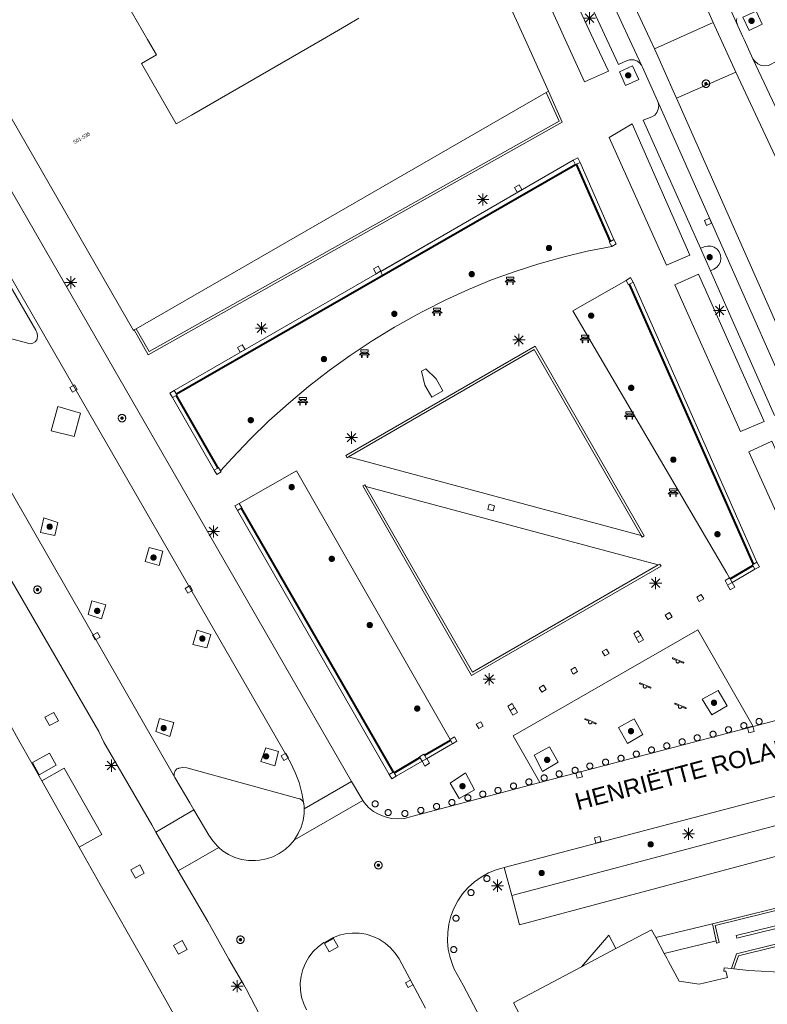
# Model space of a CAD drawing. Header units: metres. Extents: x 135779 to 137489, y 452643 to 455118.
# Tile 371 of 489: x 136520 to 136581, y 454920 to 455002. Entities that reach past the tile are written whole.
import ezdxf
from ezdxf.enums import TextEntityAlignment as Align

# ---------------------------------------------------------------- set-up
doc = ezdxf.new("R2010")
doc.units = ezdxf.units.M
doc.linetypes.add('DGN_Style_4', pattern=[89.853097, 44.898487, -22.449243, 0.056123, -22.449243])
for name, color, linetype, lineweight in [('KTop_BTD_Groenvoorziening_heesters', 62, 'Continuous', 13), ('KTop_NAR_Huisnummer tijdelijk (t)', 7, 'Continuous', 13), ('KTop_ORL_Weg_Straatnaam (t)', 7, 'Continuous', 13), ('KTop_OTD_Gesloten verharding_kunststof', 15, 'Continuous', 13), ('KTop_PAL_Afsluitpaal', 222, 'Continuous', 13), ('KTop_PAL_Lichtmast', 40, 'Continuous', 13), ('KTop_PND_Grondvlaksituatie van BAG-pand [tachy]', 1, 'Continuous', 13), ('KTop_PUT_Inspectie- of rioolput', 15, 'Continuous', 13), ('KTop_PUT_Kolk', 15, 'Continuous', 13), ('KTop_SHD_Hek (l)', 15, 'DGN_Style_4', 40), ('KTop_SHD_Muur', 15, 'Continuous', 13), ('KTop_STM_Bank', 40, 'Continuous', 13), ('KTop_STM_Speelvoorziening', 40, 'Continuous', 13), ('KTop_VGO_Boom', 92, 'Continuous', 13), ('KTop_WGD_Parkeervlak', 251, 'Continuous', 13), ('KTop_WGD_Rijbaan_Lokale weg', 251, 'Continuous', 13), ('KTop_WGD_Rijbaan_Lokale weg_verkeersdrempel', 40, 'Continuous', 13), ('KTop_WGD_Voetpad', 251, 'Continuous', 13), ('KTop_WGD_Voetpad op trap', 251, 'Continuous', 13)]:
    doc.layers.add(name, color=color, linetype=linetype, lineweight=lineweight)
doc.styles.add('Style-Arial', font='arial.ttf')
doc.styles.add('Style-ROVUCURSIEF', font='ROVUCURSIEF.shx')

# ---------------------------------------------------------------- blocks, each defined once
blk = doc.blocks.new('PAL_Lichtmast')
at = {"layer": 'KTop_PAL_Lichtmast'}
for p, q in [((-0.354, -0.354), (0.354, 0.354)), ((0.354, -0.354), (-0.354, 0.354)), ((0, -0.5), (0, 0.5)), ((-0.5, 0), (0.5, 0))]:
    blk.add_line(p, q, dxfattribs=at)
blk = doc.blocks.new('PAL_Afsluitpaal')
at = {"layer": 'KTop_PAL_Afsluitpaal', "flags": 128}
blk.add_lwpolyline([(0.25, 0), (0.249, 0.026), (0.245, 0.052), (0.238, 0.077), (0.228, 0.102), (0.217, 0.125), (0.202, 0.147), (0.186, 0.167), (0.167, 0.186), (0.147, 0.202), (0.125, 0.217), (0.102, 0.228), (0.077, 0.238), (0.052, 0.245), (0.026, 0.249), (0, 0.25), (-0.026, 0.249), (-0.052, 0.245), (-0.077, 0.238), (-0.102, 0.228), (-0.125, 0.217), (-0.147, 0.202), (-0.167, 0.186), (-0.186, 0.167), (-0.202, 0.147), (-0.217, 0.125), (-0.228, 0.102), (-0.238, 0.077), (-0.245, 0.052), (-0.249, 0.026), (-0.25, 0), (-0.249, -0.026), (-0.245, -0.052), (-0.238, -0.077), (-0.228, -0.102), (-0.217, -0.125), (-0.202, -0.147), (-0.186, -0.167), (-0.167, -0.186), (-0.147, -0.202), (-0.125, -0.217), (-0.102, -0.228), (-0.077, -0.238), (-0.052, -0.245), (-0.026, -0.249), (0, -0.25), (0.026, -0.249), (0.052, -0.245), (0.077, -0.238), (0.102, -0.228), (0.125, -0.217), (0.147, -0.202), (0.167, -0.186), (0.186, -0.167), (0.202, -0.147), (0.217, -0.125), (0.228, -0.102), (0.238, -0.077), (0.245, -0.052), (0.249, -0.026), (0.25, 0)], dxfattribs=at)
blk = doc.blocks.new('PUT_Inspectie-_of_rioolput')
at = {"layer": 'KTop_PUT_Inspectie- of rioolput', "flags": 128}
for points in [[(0.31, 0), (0.308, 0.032), (0.303, 0.064), (0.294, 0.095), (0.283, 0.126), (0.268, 0.155), (0.25, 0.182), (0.23, 0.207), (0.207, 0.23), (0.182, 0.25), (0.154, 0.268), (0.126, 0.283), (0.095, 0.294), (0.064, 0.303), (0.032, 0.308), (0, 0.309), (-0.032, 0.308), (-0.064, 0.303), (-0.096, 0.294), (-0.126, 0.283), (-0.155, 0.268), (-0.182, 0.25), (-0.207, 0.23), (-0.23, 0.207), (-0.25, 0.182), (-0.268, 0.154), (-0.283, 0.126), (-0.294, 0.095), (-0.303, 0.064), (-0.308, 0.032), (-0.309, 0), (-0.308, -0.032), (-0.303, -0.064), (-0.294, -0.096), (-0.283, -0.126), (-0.268, -0.155), (-0.25, -0.182), (-0.23, -0.207), (-0.207, -0.23), (-0.182, -0.25), (-0.155, -0.268), (-0.126, -0.283), (-0.096, -0.294), (-0.064, -0.303), (-0.032, -0.308), (0, -0.309), (0.032, -0.308), (0.064, -0.303), (0.095, -0.294), (0.126, -0.283), (0.155, -0.268), (0.182, -0.25), (0.207, -0.23), (0.23, -0.207), (0.25, -0.182), (0.268, -0.155), (0.283, -0.126), (0.294, -0.096), (0.303, -0.064), (0.308, -0.032), (0.31, 0)], [(0.095, 0), (0.094, 0.009), (0.092, 0.019), (0.09, 0.029), (0.086, 0.038), (0.082, 0.047), (0.076, 0.055), (0.07, 0.063), (0.063, 0.07), (0.055, 0.076), (0.047, 0.082), (0.038, 0.086), (0.029, 0.09), (0.019, 0.092), (0.009, 0.094), (0, 0.094), (-0.01, 0.094), (-0.02, 0.092), (-0.029, 0.09), (-0.039, 0.086), (-0.048, 0.082), (-0.056, 0.076), (-0.064, 0.07), (-0.071, 0.063), (-0.077, 0.055), (-0.082, 0.047), (-0.087, 0.038), (-0.09, 0.029), (-0.093, 0.019), (-0.094, 0.009), (-0.095, 0), (-0.094, -0.01), (-0.093, -0.02), (-0.09, -0.029), (-0.087, -0.039), (-0.082, -0.048), (-0.077, -0.056), (-0.071, -0.064), (-0.064, -0.071), (-0.056, -0.077), (-0.047, -0.082), (-0.039, -0.087), (-0.029, -0.09), (-0.02, -0.093), (-0.01, -0.094), (0, -0.095), (0.009, -0.094), (0.019, -0.093), (0.029, -0.09), (0.038, -0.087), (0.047, -0.082), (0.055, -0.077), (0.063, -0.071), (0.07, -0.064), (0.076, -0.056), (0.082, -0.047), (0.086, -0.039), (0.09, -0.029), (0.092, -0.02), (0.094, -0.01), (0.095, 0)], [(0.035, 0), (0.034, 0.003), (0.034, 0.007), (0.033, 0.01), (0.031, 0.014), (0.03, 0.017), (0.028, 0.02), (0.026, 0.023), (0.023, 0.026), (0.02, 0.028), (0.017, 0.03), (0.014, 0.031), (0.01, 0.033), (0.007, 0.034), (0.003, 0.034), (0, 0.034), (-0.004, 0.034), (-0.007, 0.034), (-0.011, 0.033), (-0.014, 0.031), (-0.018, 0.03), (-0.021, 0.028), (-0.023, 0.026), (-0.026, 0.023), (-0.028, 0.02), (-0.03, 0.017), (-0.032, 0.014), (-0.033, 0.01), (-0.034, 0.007), (-0.035, 0.003), (-0.035, 0), (-0.035, -0.004), (-0.034, -0.007), (-0.033, -0.011), (-0.032, -0.014), (-0.03, -0.018), (-0.028, -0.021), (-0.026, -0.023), (-0.023, -0.026), (-0.021, -0.028), (-0.017, -0.03), (-0.014, -0.032), (-0.011, -0.033), (-0.007, -0.034), (-0.004, -0.035), (0, -0.035), (0.003, -0.035), (0.007, -0.034), (0.01, -0.033), (0.014, -0.032), (0.017, -0.03), (0.02, -0.028), (0.023, -0.026), (0.026, -0.023), (0.028, -0.021), (0.03, -0.017), (0.031, -0.014), (0.033, -0.011), (0.034, -0.007), (0.034, -0.004), (0.035, 0)], [(0.01, 0.02), (0.007, 0.02), (0.005, 0.021), (0.003, 0.022), (0.001, 0.022), (-0.001, 0.022), (-0.004, 0.022), (-0.006, 0.021), (-0.008, 0.02), (-0.01, 0.019), (-0.012, 0.018), (-0.014, 0.017), (-0.016, 0.015), (-0.017, 0.013), (-0.019, 0.012), (-0.02, 0.009), (-0.021, 0.007), (-0.022, 0.005), (-0.022, 0.003), (-0.022, 0.001), (-0.022, -0.001), (-0.022, -0.004), (-0.022, -0.006), (-0.021, -0.008), (-0.02, -0.01), (-0.019, -0.012), (-0.017, -0.014), (-0.016, -0.016), (-0.014, -0.017), (-0.012, -0.019), (-0.01, -0.02), (-0.008, -0.021), (-0.006, -0.022), (-0.003, -0.022), (-0.001, -0.022), (0.001, -0.022), (0.003, -0.022), (0.005, -0.022), (0.008, -0.021), (0.01, -0.02), (0.012, -0.019), (0.014, -0.017), (0.015, -0.016), (0.017, -0.014), (0.018, -0.012), (0.02, -0.01), (0.02, -0.008), (0.021, -0.006), (0.022, -0.003), (0.022, -0.001), (0.022, 0.001), (0.022, 0.003), (0.021, 0.005), (0.02, 0.008), (0.019, 0.01), (0.018, 0.012), (0.017, 0.014), (0.015, 0.015), (0.013, 0.017), (0.012, 0.018), (0.01, 0.02)]]:
    blk.add_lwpolyline(points, dxfattribs=at)
blk = doc.blocks.new('PUT_Kolk')
at = {"layer": 'KTop_PUT_Kolk', "flags": 128}
blk.add_lwpolyline([(0.225, -0.225), (0.225, 0.225), (-0.225, 0.225), (-0.225, -0.225), (0.225, -0.225)], dxfattribs=at)
blk = doc.blocks.new('STM_Speelvoorziening')
at = {"layer": 'KTop_STM_Speelvoorziening'}
for p, q in [((-0.456, 0.218), (-0.455, 0.222)), ((-0.456, 0.214), (-0.456, 0.218)), ((-0.456, 0.21), (-0.456, 0.214)), ((-0.455, 0.206), (-0.456, 0.21)), ((-0.455, 0.222), (-0.454, 0.226)), ((-0.454, 0.202), (-0.455, 0.206)), ((-0.454, 0.226), (-0.453, 0.23)), ((-0.453, 0.198), (-0.454, 0.202)), ((-0.453, 0.23), (-0.451, 0.234)), ((-0.451, 0.194), (-0.453, 0.198)), ((-0.451, 0.234), (-0.449, 0.237)), ((-0.449, 0.19), (-0.451, 0.194)), ((-0.449, 0.237), (-0.446, 0.24)), ((-0.446, 0.187), (-0.449, 0.19)), ((-0.446, 0.24), (-0.443, 0.243)), ((-0.443, 0.184), (-0.446, 0.187)), ((-0.443, 0.243), (-0.44, 0.246)), ((-0.44, 0.182), (-0.443, 0.184)), ((-0.44, 0.246), (-0.436, 0.248)), ((-0.436, 0.179), (-0.44, 0.182)), ((-0.436, 0.248), (-0.433, 0.25)), ((-0.433, 0.178), (-0.436, 0.179)), ((-0.433, 0.25), (-0.429, 0.251)), ((-0.109, 0.044), (-0.433, 0.178)), ((-0.429, 0.251), (-0.425, 0.253)), ((-0.425, 0.253), (-0.421, 0.253)), ((-0.421, 0.253), (-0.417, 0.253)), ((-0.417, 0.253), (-0.412, 0.253)), ((-0.412, 0.253), (-0.408, 0.253)), ((-0.408, 0.253), (-0.404, 0.251)), ((-0.404, 0.251), (-0.402, 0.251)), ((-0.402, 0.251), (0.031, 0.072)), ((-0.14, -0.007), (-0.135, 0.006)), ((-0.135, 0.006), (-0.129, 0.018)), ((-0.129, 0.018), (-0.122, 0.029)), ((-0.122, 0.029), (-0.114, 0.04)), ((-0.114, 0.04), (-0.109, 0.044)), ((0.031, 0.072), (0.464, -0.106)), ((-0.146, -0.033), (-0.144, -0.02)), ((-0.146, -0.047), (-0.146, -0.033)), ((-0.146, -0.06), (-0.146, -0.047)), ((-0.144, -0.073), (-0.146, -0.06)), ((-0.144, -0.02), (-0.14, -0.007)), ((-0.14, -0.086), (-0.144, -0.073)), ((-0.135, -0.099), (-0.14, -0.086)), ((-0.129, -0.111), (-0.135, -0.099)), ((-0.122, -0.122), (-0.129, -0.111)), ((-0.114, -0.133), (-0.122, -0.122)), ((-0.104, -0.143), (-0.114, -0.133)), ((-0.093, -0.151), (-0.104, -0.143)), ((-0.082, -0.158), (-0.093, -0.151)), ((-0.07, -0.164), (-0.082, -0.158)), ((-0.057, -0.169), (-0.07, -0.164)), ((-0.044, -0.172), (-0.057, -0.169)), ((-0.031, -0.174), (-0.044, -0.172)), ((-0.017, -0.175), (-0.031, -0.174)), ((-0.004, -0.174), (-0.017, -0.175)), ((0.009, -0.172), (-0.004, -0.174)), ((0.022, -0.169), (0.009, -0.172)), ((0.035, -0.164), (0.022, -0.169)), ((0.047, -0.158), (0.035, -0.164)), ((0.058, -0.151), (0.047, -0.158)), ((0.069, -0.143), (0.058, -0.151)), ((0.078, -0.133), (0.069, -0.143)), ((0.086, -0.122), (0.078, -0.133)), ((0.094, -0.111), (0.086, -0.122)), ((0.1, -0.099), (0.094, -0.111)), ((0.105, -0.086), (0.1, -0.099)), ((0.108, -0.073), (0.105, -0.086)), ((0.11, -0.06), (0.108, -0.073)), ((0.112, -0.046), (0.11, -0.06)), ((0.434, -0.179), (0.112, -0.046)), ((0.439, -0.18), (0.434, -0.179)), ((0.443, -0.181), (0.439, -0.18)), ((0.447, -0.181), (0.443, -0.181)), ((0.451, -0.181), (0.447, -0.181)), ((0.455, -0.18), (0.451, -0.181)), ((0.459, -0.179), (0.455, -0.18)), ((0.463, -0.178), (0.459, -0.179)), ((0.467, -0.176), (0.463, -0.178)), ((0.464, -0.106), (0.467, -0.107)), ((0.467, -0.107), (0.47, -0.11)), ((0.47, -0.174), (0.467, -0.176)), ((0.47, -0.11), (0.474, -0.112)), ((0.474, -0.171), (0.47, -0.174)), ((0.474, -0.112), (0.477, -0.115)), ((0.477, -0.168), (0.474, -0.171)), ((0.477, -0.115), (0.479, -0.118)), ((0.479, -0.165), (0.477, -0.168)), ((0.479, -0.118), (0.481, -0.122)), ((0.481, -0.161), (0.479, -0.165)), ((0.481, -0.122), (0.483, -0.125)), ((0.483, -0.158), (0.481, -0.161)), ((0.483, -0.125), (0.485, -0.129)), ((0.485, -0.154), (0.483, -0.158)), ((0.485, -0.129), (0.486, -0.133)), ((0.486, -0.15), (0.485, -0.154)), ((0.486, -0.133), (0.486, -0.138)), ((0.486, -0.138), (0.487, -0.142)), ((0.487, -0.142), (0.486, -0.146)), ((0.486, -0.146), (0.486, -0.15))]:
    blk.add_line(p, q, dxfattribs=at)
blk = doc.blocks.new('STM_Bank')
at = {"layer": 'KTop_STM_Bank'}
for p, q in [((-0.416, -0.089), (-0.298, 0.019)), ((-0.298, 0.314), (0.298, 0.314)), ((-0.298, 0.143), (-0.298, 0.314)), ((-0.2, 0.143), (-0.298, 0.143)), ((-0.298, 0.019), (-0.2, 0.019)), ((-0.2, 0.019), (-0.2, 0.143)), ((0.157, 0.143), (-0.154, 0.143)), ((-0.154, 0.143), (-0.154, 0.019)), ((-0.154, 0.019), (0.157, 0.019)), ((0.157, 0.019), (0.157, 0.143)), ((0.298, 0.143), (0.203, 0.143)), ((0.203, 0.143), (0.203, 0.019)), ((0.203, 0.019), (0.298, 0.019)), ((0.298, 0.314), (0.298, 0.143)), ((0.298, 0.019), (0.416, -0.089)), ((-0.259, -0.089), (-0.416, -0.089)), ((-0.259, -0.315), (-0.259, -0.089)), ((-0.213, -0.315), (-0.259, -0.315)), ((0.216, -0.089), (-0.213, -0.089)), ((-0.213, -0.089), (-0.213, -0.315)), ((0.216, -0.305), (0.216, -0.089)), ((0.259, -0.305), (0.216, -0.305)), ((0.416, -0.089), (0.259, -0.089)), ((0.259, -0.089), (0.259, -0.305))]:
    blk.add_line(p, q, dxfattribs=at)
blk = doc.blocks.new('VGO_Boom')
at = {"layer": 'KTop_VGO_Boom', "flags": 128}
for points in [[(0.215, 0), (0.214, 0.022), (0.21, 0.045), (0.204, 0.066), (0.196, 0.087), (0.186, 0.108), (0.174, 0.126), (0.16, 0.144), (0.144, 0.16), (0.126, 0.174), (0.107, 0.186), (0.087, 0.196), (0.066, 0.204), (0.045, 0.21), (0.022, 0.214), (-0.001, 0.215), (-0.023, 0.214), (-0.045, 0.21), (-0.067, 0.204), (-0.088, 0.196), (-0.108, 0.186), (-0.127, 0.174), (-0.144, 0.16), (-0.16, 0.144), (-0.174, 0.126), (-0.187, 0.107), (-0.197, 0.087), (-0.205, 0.066), (-0.211, 0.045), (-0.214, 0.022), (-0.215, -0.001), (-0.214, -0.023), (-0.211, -0.045), (-0.205, -0.067), (-0.197, -0.088), (-0.187, -0.108), (-0.174, -0.127), (-0.16, -0.144), (-0.144, -0.16), (-0.127, -0.174), (-0.108, -0.187), (-0.088, -0.197), (-0.067, -0.205), (-0.045, -0.211), (-0.023, -0.214), (0, -0.215), (0.022, -0.214), (0.045, -0.211), (0.066, -0.205), (0.087, -0.197), (0.108, -0.187), (0.126, -0.174), (0.144, -0.16), (0.16, -0.144), (0.174, -0.127), (0.186, -0.108), (0.196, -0.088), (0.204, -0.067), (0.21, -0.045), (0.214, -0.023), (0.215, -0.001)], [(0.155, 0), (0.154, 0.016), (0.152, 0.032), (0.147, 0.048), (0.142, 0.063), (0.134, 0.078), (0.125, 0.091), (0.115, 0.104), (0.104, 0.115), (0.091, 0.125), (0.077, 0.134), (0.063, 0.142), (0.048, 0.147), (0.032, 0.152), (0.016, 0.154), (-0.001, 0.155), (-0.017, 0.154), (-0.033, 0.152), (-0.048, 0.147), (-0.064, 0.142), (-0.078, 0.134), (-0.092, 0.125), (-0.104, 0.115), (-0.116, 0.104), (-0.126, 0.091), (-0.135, 0.077), (-0.142, 0.063), (-0.148, 0.048), (-0.152, 0.032), (-0.155, 0.016), (-0.155, -0.001), (-0.155, -0.017), (-0.152, -0.033), (-0.148, -0.048), (-0.142, -0.064), (-0.135, -0.078), (-0.126, -0.092), (-0.116, -0.104), (-0.104, -0.116), (-0.092, -0.126), (-0.078, -0.135), (-0.064, -0.142), (-0.048, -0.148), (-0.033, -0.152), (-0.017, -0.155), (0, -0.155), (0.016, -0.155), (0.032, -0.152), (0.048, -0.148), (0.063, -0.142), (0.078, -0.135), (0.091, -0.126), (0.104, -0.116), (0.115, -0.104), (0.125, -0.092), (0.134, -0.078), (0.142, -0.064), (0.147, -0.048), (0.152, -0.033), (0.154, -0.017), (0.155, -0.001)], [(0.095, 0), (0.094, 0.01), (0.093, 0.02), (0.09, 0.029), (0.087, 0.039), (0.082, 0.048), (0.077, 0.056), (0.071, 0.064), (0.064, 0.071), (0.056, 0.077), (0.047, 0.082), (0.039, 0.087), (0.029, 0.09), (0.02, 0.093), (0.01, 0.094), (-0.001, 0.095), (-0.01, 0.094), (-0.02, 0.093), (-0.03, 0.09), (-0.039, 0.087), (-0.048, 0.082), (-0.056, 0.077), (-0.064, 0.071), (-0.071, 0.064), (-0.077, 0.056), (-0.083, 0.047), (-0.087, 0.039), (-0.091, 0.029), (-0.093, 0.02), (-0.095, 0.01), (-0.095, -0.001), (-0.095, -0.01), (-0.093, -0.02), (-0.091, -0.03), (-0.087, -0.039), (-0.083, -0.048), (-0.077, -0.056), (-0.071, -0.064), (-0.064, -0.071), (-0.056, -0.077), (-0.048, -0.083), (-0.039, -0.087), (-0.03, -0.091), (-0.02, -0.093), (-0.01, -0.095), (0, -0.095), (0.01, -0.095), (0.02, -0.093), (0.029, -0.091), (0.039, -0.087), (0.048, -0.083), (0.056, -0.077), (0.064, -0.071), (0.071, -0.064), (0.077, -0.056), (0.082, -0.048), (0.087, -0.039), (0.09, -0.03), (0.093, -0.02), (0.094, -0.01), (0.095, -0.001)], [(0.035, 0), (0.035, 0.004), (0.034, 0.007), (0.033, 0.011), (0.032, 0.014), (0.03, 0.018), (0.028, 0.021), (0.026, 0.023), (0.023, 0.026), (0.021, 0.028), (0.017, 0.03), (0.014, 0.032), (0.011, 0.033), (0.007, 0.034), (0.004, 0.035), (-0.001, 0.035), (-0.004, 0.035), (-0.008, 0.034), (-0.011, 0.033), (-0.015, 0.032), (-0.018, 0.03), (-0.021, 0.028), (-0.024, 0.026), (-0.027, 0.023), (-0.029, 0.021), (-0.031, 0.017), (-0.032, 0.014), (-0.034, 0.011), (-0.035, 0.007), (-0.035, 0.004), (-0.035, -0.001), (-0.035, -0.004), (-0.035, -0.008), (-0.034, -0.011), (-0.032, -0.015), (-0.031, -0.018), (-0.029, -0.021), (-0.027, -0.024), (-0.024, -0.027), (-0.021, -0.029), (-0.018, -0.031), (-0.015, -0.032), (-0.011, -0.034), (-0.008, -0.035), (-0.004, -0.035), (0, -0.035), (0.004, -0.035), (0.007, -0.035), (0.011, -0.034), (0.014, -0.032), (0.018, -0.031), (0.021, -0.029), (0.023, -0.027), (0.026, -0.024), (0.028, -0.021), (0.03, -0.018), (0.032, -0.015), (0.033, -0.011), (0.034, -0.008), (0.035, -0.004), (0.035, 0)]]:
    blk.add_lwpolyline(points, dxfattribs=at)

msp = doc.modelspace()

# ---------------------------------------------------------------- linework, layer by layer
at = {"layer": 'KTop_BTD_Groenvoorziening_heesters', "flags": 128}
msp.add_lwpolyline([(136584.429, 454935.762), (136560.338, 454929.381)], dxfattribs=at)
at = {"layer": 'KTop_OTD_Gesloten verharding_kunststof', "flags": 128}
for points in [[(136576.834, 454944.299), (136578.12, 454945.025), (136577.359, 454946.286), (136576.059, 454945.583), (136576.834, 454944.299)], [(136569.877, 454941.923), (136571.154, 454942.681), (136570.441, 454943.949), (136569.136, 454943.235), (136569.877, 454941.923)], [(136562.186, 454940.952), (136562.875, 454939.608), (136564.167, 454940.391), (136563.44, 454941.658), (136562.186, 454940.952)]]:
    msp.add_lwpolyline(points, dxfattribs=at)
at = {"layer": 'KTop_PND_Grondvlaksituatie van BAG-pand [tachy]', "flags": 128}
for points in [[(136563.364, 454995.731), (136563.38, 454995.74), (136561.44, 455000), (136555.37, 455013.33), (136547.57, 455029.8), (136539.99, 455045.17), (136533.1, 455058.67), (136522.906, 455077.93), (136520.254, 455082.522)], [(136499.946, 455026.633), (136500, 455026.539), (136514.416, 455001.528), (136515.297, 455000), (136529.13, 454976), (136529.185, 454976.032)], [(136547.73, 455001.75), (136546.71, 455001.14), (136544.737, 455000), (136533.92, 454993.75), (136532.66, 454993.02), (136529.81, 454998.02), (136531.04, 454998.72), (136530.301, 455000), (136524.92, 455009.32)], [(136563.364, 454995.731), (136563.191, 454995.631)], [(136529.358, 454976.132), (136563.191, 454995.631)], [(136529.358, 454976.132), (136529.185, 454976.032)], [(136521.571, 454938.859), (136519.773, 454942.046), (136516.285, 454948.257), (136507.1, 454964.6), (136506.375, 454965.883)], [(136522.56, 454944.49), (136521.83, 454944.1), (136522.2, 454943.41), (136522.94, 454943.8), (136522.56, 454944.49)], [(136524.663, 454933.376), (136521.571, 454938.859)], [(136539.951, 454906.301), (136539.22, 454907.6), (136533.05, 454918.556), (136530.04, 454923.9), (136526.508, 454930.105), (136526.397, 454930.302), (136524.663, 454933.376)], [(136529.29, 454930.82), (136530.03, 454931.23), (136529.65, 454931.92), (136528.91, 454931.51), (136529.29, 454930.82)], [(136572.217, 454925.932), (136571.88, 454926.57), (136568.93, 454925.02)], [(136572.916, 454924.611), (136572.217, 454925.932)], [(136532.85, 454924.55), (136533.57, 454924.95), (136533.16, 454925.67), (136532.44, 454925.27), (136532.85, 454924.55)], [(136568.93, 454925.02), (136566.08, 454923.51)], [(136578.46, 454923.36), (136577.87, 454923.42), (136577.82, 454923.16), (136578.01, 454923.14), (136578.13, 454922.64), (136575.8, 454922.07), (136574.14, 454922.32), (136573.262, 454923.96), (136573.123, 454924.22), (136572.916, 454924.611)], [(136566.08, 454923.51), (136560.48, 454920.54), (136566.82, 454908.61), (136569.24, 454904.09)], [(136594.051, 454923.986), (136592.128, 454923.651), (136590.103, 454923.379), (136588.069, 454923.186), (136586.028, 454923.073), (136583.985, 454923.04), (136581.942, 454923.087), (136579.903, 454923.213), (136578.654, 454923.34)], [(136578.46, 454923.36), (136578.654, 454923.34)]]:
    msp.add_lwpolyline(points, dxfattribs=at)
at = {"layer": 'KTop_SHD_Hek (l)', "flags": 128}
for points in [[(136565.601, 454989.654), (136532.674, 454970.744)], [(136568.475, 454983.342), (136565.693, 454989.7)], [(136580.291, 454956.722), (136570.052, 454979.8)], [(136532.65, 454970.628), (136536.089, 454964.646)], [(136538.033, 454961.331), (136550.546, 454939.566)], [(136578.347, 454955.511), (136580.215, 454956.617)], [(136553.139, 454940.965), (136555.282, 454942.21)], [(136550.637, 454939.516), (136552.762, 454940.779)]]:
    msp.add_lwpolyline(points, dxfattribs=at)
at = {"layer": 'KTop_SHD_Muur', "flags": 128}
for points in [[(136529.185, 454976.032), (136530.35, 454973.98), (136564.51, 454993.16), (136563.364, 454995.731)], [(136563.191, 454995.631), (136564.253, 454993.245), (136530.426, 454974.252), (136529.358, 454976.132)], [(136565.985, 454989.847), (136565.798, 454990.219), (136565.414, 454990.026)], [(136565.414, 454990.026), (136532.506, 454971.029)], [(136549.69, 454980.516), (136549.537, 454980.86), (136565.414, 454990.026)], [(136565.601, 454989.654), (136549.69, 454980.516)], [(136565.414, 454990.026), (136565.601, 454989.654)], [(136565.693, 454989.7), (136565.601, 454989.654)], [(136565.985, 454989.847), (136565.693, 454989.7)], [(136568.475, 454983.342), (136565.693, 454989.7)], [(136568.764, 454983.496), (136565.985, 454989.847)], [(136568.584, 454982.921), (136568.385, 454983.294), (136568.475, 454983.342)], [(136568.475, 454983.342), (136568.764, 454983.496)], [(136568.584, 454982.921), (136568.963, 454983.123), (136568.764, 454983.496)], [(136549.69, 454980.516), (136532.674, 454970.744)], [(136570.345, 454979.972), (136570.147, 454980.346), (136569.767, 454980.123)], [(136570.052, 454979.8), (136569.965, 454979.749), (136569.767, 454980.123)], [(136570.345, 454979.972), (136570.052, 454979.8)], [(136580.291, 454956.722), (136570.052, 454979.8)], [(136580.55, 454956.875), (136570.345, 454979.972)], [(136571.022, 454959.081), (136571.097, 454958.951), (136571.27, 454959.051), (136562.264, 454974.708), (136546.656, 454965.671), (136546.756, 454965.498), (136546.886, 454965.573)], [(136571.022, 454959.081), (136562.191, 454974.435), (136546.886, 454965.573)], [(136532.506, 454971.029), (136532.143, 454970.819), (136532.356, 454970.458)], [(136532.356, 454970.458), (136532.65, 454970.628)], [(136532.674, 454970.744), (136532.506, 454971.029)], [(136532.674, 454970.744), (136532.719, 454970.668), (136532.65, 454970.628)], [(136532.65, 454970.628), (136536.089, 454964.646)], [(136532.356, 454970.458), (136535.79, 454964.471)], [(136536.089, 454964.646), (136535.79, 454964.471)], [(136535.79, 454964.471), (136536.004, 454964.106), (136536.375, 454964.323), (136536.327, 454964.406)], [(136536.089, 454964.646), (136536.161, 454964.688), (136536.327, 454964.406)], [(136548.298, 454963.135), (136548.223, 454963.265), (136548.05, 454963.165), (136557.023, 454947.524), (136572.652, 454956.551), (136572.552, 454956.724), (136572.422, 454956.649)], [(136548.298, 454963.135), (136557.096, 454947.797), (136572.422, 454956.649)], [(136537.856, 454961.723), (136537.491, 454961.515), (136537.706, 454961.145)], [(136537.856, 454961.723), (136538.071, 454961.353), (136538.033, 454961.331)], [(136537.706, 454961.145), (136538.033, 454961.331)], [(136537.706, 454961.145), (136550.231, 454939.381)], [(136538.033, 454961.331), (136550.546, 454939.566)], [(136580.291, 454956.722), (136580.55, 454956.875)], [(136580.401, 454956.291), (136580.762, 454956.504), (136580.55, 454956.875)], [(136578.347, 454955.511), (136580.215, 454956.617)], [(136578.515, 454955.202), (136579.501, 454955.772), (136580.401, 454956.291)], [(136580.215, 454956.617), (136580.189, 454956.662), (136580.291, 454956.722)], [(136580.401, 454956.291), (136580.215, 454956.617)], [(136578.311, 454955.578), (136577.946, 454955.373), (136578.149, 454954.997), (136578.515, 454955.202)], [(136578.311, 454955.578), (136578.347, 454955.511)], [(136578.515, 454955.202), (136578.347, 454955.511)], [(136575.809, 454953.648), (136576.171, 454953.856), (136575.961, 454954.216), (136575.599, 454954.003), (136575.809, 454953.648)], [(136573.001, 454952.507), (136573.213, 454952.15), (136573.573, 454952.36), (136573.363, 454952.72), (136573.001, 454952.507)], [(136570.761, 454951.224), (136570.399, 454951.011), (136570.611, 454950.654), (136570.975, 454950.862), (136570.761, 454951.224)], [(136568.014, 454949.15), (136568.376, 454949.358), (136568.164, 454949.72), (136567.802, 454949.507), (136568.014, 454949.15)], [(136565.414, 454947.65), (136565.776, 454947.861), (136565.564, 454948.22), (136565.202, 454948.007), (136565.414, 454947.65)], [(136562.812, 454946.155), (136563.179, 454946.369), (136562.962, 454946.725), (136562.6, 454946.512), (136562.812, 454946.155)], [(136560.222, 454944.653), (136560.579, 454944.87), (136560.372, 454945.223), (136560.01, 454945.01), (136560.222, 454944.653)], [(136557.626, 454943.151), (136557.986, 454943.365), (136557.776, 454943.721), (136557.414, 454943.508), (136557.626, 454943.151)], [(136553.139, 454940.965), (136555.282, 454942.21)], [(136555.455, 454941.902), (136555.823, 454942.112), (136555.614, 454942.475), (136555.25, 454942.267)], [(136555.282, 454942.21), (136555.25, 454942.267)], [(136555.455, 454941.902), (136555.282, 454942.21)], [(136553.307, 454940.67), (136555.299, 454941.813), (136555.455, 454941.902)], [(136550.637, 454939.516), (136552.762, 454940.779)], [(136552.762, 454940.779), (136552.736, 454940.824), (136553.098, 454941.037), (136553.139, 454940.965)], [(136552.762, 454940.779), (136552.947, 454940.456)], [(136552.947, 454940.456), (136553.307, 454940.67)], [(136553.307, 454940.67), (136553.139, 454940.965)], [(136550.802, 454939.227), (136552.947, 454940.456)], [(136550.546, 454939.566), (136550.231, 454939.381)], [(136550.231, 454939.381), (136550.44, 454939.014), (136550.802, 454939.227)], [(136550.546, 454939.566), (136550.593, 454939.594), (136550.637, 454939.516)], [(136550.802, 454939.227), (136550.637, 454939.516)], [(136592.02, 454930.79), (136576.89, 454927.06)], [(136577.201, 454925.645), (136577.24, 454925.47), (136577.44, 454925.51), (136577.13, 454926.92), (136592.06, 454930.59), (136592.02, 454930.79)], [(136593.63, 454931.19), (136593.97, 454929.79), (136578.86, 454926.08), (136578.9, 454925.88), (136594.21, 454929.65), (136594.163, 454929.847)], [(136594.251, 454924.026), (136593.8, 454925.85), (136595.06, 454926.16), (136594.51, 454928.45), (136578.88, 454924.58), (136578.46, 454923.36)], [(136578.654, 454923.34), (136579.04, 454924.42), (136594.37, 454928.21), (136594.82, 454926.3), (136593.56, 454925.99), (136594.051, 454923.986)], [(136576.89, 454927.06), (136577.201, 454925.645)]]:
    msp.add_lwpolyline(points, dxfattribs=at)
at = {"layer": 'KTop_WGD_Parkeervlak', "flags": 128}
for points in [[(136573.05, 455013.91), (136578.1, 455003.08), (136578.992, 455001.129)], [(136571.063, 454997.824), (136570.047, 455000), (136565.23, 455010.41)], [(136580.238, 454998.404), (136584.855, 454988.614), (136585.715, 454986.754)], [(136589.482, 454956.328), (136572.373, 454994.924)], [(136576.736, 454980.902), (136576.998, 454981.037), (136577.238, 454981.186), (136577.427, 454981.397), (136577.549, 454981.651), (136577.596, 454981.93), (136577.563, 454982.211), (136577.453, 454982.471), (136577.275, 454982.691), (136577.043, 454982.852), (136576.775, 454982.942), (136576.493, 454982.953), (136576.218, 454982.886), (136576.161, 454982.86), (136575.901, 454982.792)], [(136524.246, 454967.253), (136524.774, 454969.16), (136522.896, 454969.713), (136522.344, 454967.7), (136524.246, 454967.253)], [(136521.47, 454959.336), (136522.645, 454959.084), (136522.891, 454960.146), (136521.746, 454960.527), (136521.47, 454959.336)], [(136530.102, 454956.933), (136531.247, 454956.62), (136531.559, 454957.79), (136530.419, 454958.079), (136530.102, 454956.933)], [(136526.499, 454952.22), (136526.856, 454953.363), (136525.702, 454953.685), (136525.387, 454952.557), (136526.499, 454952.22)], [(136535.18, 454949.824), (136535.507, 454950.924), (136534.387, 454951.285), (136534.039, 454950.09), (136535.18, 454949.824)], [(136530.979, 454942.909), (136532.124, 454942.51), (136532.464, 454943.671), (136531.28, 454943.975), (136530.979, 454942.909)], [(136539.63, 454940.436), (136540.806, 454940.082), (136541.107, 454941.262), (136540.058, 454941.579), (136539.63, 454940.436)]]:
    msp.add_lwpolyline(points, dxfattribs=at)
at = {"layer": 'KTop_WGD_Rijbaan_Lokale weg', "flags": 128}
for points in [[(136576.964, 455001.379), (136573.068, 455010.131), (136568.334, 455020.241), (136558.65, 455040.404), (136545.324, 455066.639), (136529.848, 455095.214), (136529.528, 455095.789), (136530.874, 455096.598)], [(136524.261, 455093.55), (136527.652, 455087.369), (136536.559, 455071.015), (136540.401, 455063.787), (136545.304, 455054.407), (136551.496, 455042.202), (136553.718, 455037.743), (136558.531, 455027.802), (136566.591, 455011.04), (136571.763, 455000), (136572.106, 454999.226)], [(136547.117, 454938.805), (136511.853, 455000), (136511.813, 455000.07), (136500, 455020.569), (136498.615, 455022.972)], [(136543.182, 454936.947), (136543.026, 454937.831), (136542.793, 454938.697), (136542.483, 454939.539), (136542.1, 454940.35), (136541.88, 454940.744), (136518.903, 454980.577), (136508.681, 454998.316), (136507.71, 455000), (136500, 455013.38), (136497.013, 455018.563)], [(136493.09, 455007.767), (136497.566, 455000), (136500, 454995.777), (136501.012, 454994.021), (136510.387, 454977.752), (136532.537, 454939.129)], [(136491.488, 455003.359), (136491.907, 455002.632), (136493.418, 455000), (136497.862, 454992.258), (136500, 454988.534), (136515.2, 454962.056), (136518.235, 454956.826), (136526.281, 454942.911), (136526.699, 454942.031), (136530.65, 454935.208), (136530.987, 454934.626)], [(136572.106, 454999.226), (136576.964, 455001.379)], [(136578.814, 454997.307), (136573.919, 454995.137)], [(136598.623, 454953.021), (136593.466, 454964.801), (136582.672, 454989.065), (136578.814, 454997.307)], [(136573.919, 454995.137), (136593.84, 454950.208), (136595.152, 454947.248), (136595.154, 454947.244), (136597.653, 454941.608)], [(136592.458, 454949.586), (136592.486, 454949.469), (136592.545, 454948.986), (136592.526, 454948.5), (136592.426, 454948.023), (136592.251, 454947.569), (136592.003, 454947.15), (136591.69, 454946.777), (136591.321, 454946.46), (136590.904, 454946.208), (136590.452, 454946.027), (136588.973, 454945.637), (136580.243, 454943.336)], [(136562.648, 454938.697), (136580.243, 454943.336)], [(136534.126, 454936.444), (136533.784, 454937.022), (136532.537, 454939.129)], [(136543.203, 454936.55), (136547.117, 454938.805)], [(136562.648, 454938.697), (136552.177, 454935.937), (136551.985, 454935.871), (136551.469, 454935.751), (136550.941, 454935.71), (136550.413, 454935.748), (136549.896, 454935.866), (136549.403, 454936.06), (136548.945, 454936.326), (136548.531, 454936.657), (136548.173, 454937.047), (136548.049, 454937.231)], [(136583.21, 454937.882), (136559.727, 454931.708)], [(136530.987, 454934.626), (136534.126, 454936.444)], [(136548.049, 454937.231), (136542.411, 454933.982)], [(136543.182, 454936.947), (136543.203, 454936.729), (136543.203, 454936.55)], [(136536.164, 454933.36), (136532.835, 454931.434)], [(136542.411, 454933.982), (136542.062, 454933.56), (136541.636, 454933.171), (136541.16, 454932.844), (136540.643, 454932.586), (136540.096, 454932.402), (136539.529, 454932.294), (136539.199, 454932.263), (136538.623, 454932.272), (136538.053, 454932.36), (136537.501, 454932.526), (136536.978, 454932.767), (136536.493, 454933.078), (136536.164, 454933.36)], [(136594.937, 454849.331), (136594.819, 454849.552), (136593.629, 454851.781), (136589.99, 454858.6), (136576.467, 454884.031), (136557.734, 454919.337), (136556.322, 454921.988), (136555.595, 454923.316), (136555.469, 454923.607), (136555.249, 454924.264), (136555.105, 454924.942), (136555.041, 454925.633), (136555.056, 454926.325), (136555.152, 454927.012), (136555.325, 454927.683), (136555.575, 454928.33), (136555.897, 454928.943), (136556.288, 454929.515), (136556.743, 454930.039), (136557.254, 454930.507), (136557.816, 454930.912), (136558.421, 454931.251), (136559.061, 454931.517), (136559.727, 454931.708)], [(136532.835, 454931.434), (136535.259, 454927.248), (136537.005, 454924.131), (136538.233, 454922.033), (136538.446, 454921.627), (136541.052, 454916.67), (136542.436, 454914.012), (136543.854, 454911.385), (136558.948, 454883.101), (136575.245, 454852.436)], [(136553.227, 454920.11), (136551.044, 454924.162), (136550.722, 454924.646), (136550.338, 454925.082), (136549.896, 454925.461), (136549.408, 454925.776), (136548.88, 454926.021), (136548.324, 454926.191), (136547.75, 454926.283), (136547.169, 454926.296), (136546.592, 454926.229), (136546.121, 454926.113), (136545.648, 454925.919), (136544.98, 454925.545), (136544.846, 454925.504), (136544.379, 454925.166), (136543.964, 454924.767), (136543.608, 454924.314), (136543.318, 454923.816), (136543.099, 454923.283), (136542.957, 454922.725), (136542.893, 454922.152), (136542.909, 454921.577), (136543.004, 454921.008), (136543.178, 454920.459), (136543.419, 454919.95)]]:
    msp.add_lwpolyline(points, dxfattribs=at)
at = {"layer": 'KTop_WGD_Rijbaan_Lokale weg_verkeersdrempel', "flags": 128}
for points in [[(136578.814, 454997.307), (136576.964, 455001.379)], [(136572.106, 454999.226), (136572.376, 454998.617), (136573.642, 454995.761), (136573.919, 454995.137)], [(136548.049, 454937.231), (136547.877, 454937.487), (136547.117, 454938.805)], [(136536.164, 454933.36), (136536.055, 454933.453), (136535.674, 454933.885), (136535.356, 454934.366), (136534.126, 454936.444)], [(136543.203, 454936.55), (136543.203, 454936.151), (136543.124, 454935.579), (136542.967, 454935.024), (136542.734, 454934.496), (136542.43, 454934.005), (136542.411, 454933.982)], [(136530.987, 454934.626), (136532.835, 454931.434)]]:
    msp.add_lwpolyline(points, dxfattribs=at)
at = {"layer": 'KTop_WGD_Voetpad', "flags": 128}
for points in [[(136564.11, 455008.77), (136568.184, 455000), (136569.15, 454997.92), (136569.8, 454998.23), (136569.882, 454998.264), (136569.966, 454998.29), (136570.052, 454998.308), (136570.14, 454998.319), (136570.228, 454998.322), (136570.317, 454998.316), (136570.404, 454998.303), (136570.49, 454998.282), (136570.573, 454998.253), (136570.654, 454998.216), (136570.731, 454998.173), (136570.803, 454998.123), (136570.871, 454998.066), (136570.934, 454998.004), (136570.99, 454997.936), (136571.041, 454997.863), (136571.063, 454997.824)], [(136563.16, 455008.46), (136561.31, 455007.6), (136564.757, 455000), (136566.34, 454996.51), (136568.31, 454997.38), (136567.092, 455000), (136563.16, 455008.46)], [(136580.498, 455002.328), (136579.409, 455001.822), (136579.915, 455000.734), (136581.004, 455001.24), (136580.498, 455002.328)], [(136578.992, 455001.129), (136578.906, 455001.356), (136578.891, 455001.476), (136578.889, 455001.569), (136578.905, 455001.732)], [(136580.238, 454998.404), (136579.508, 455000), (136579.407, 455000.222), (136578.992, 455001.129)], [(136585.715, 454986.754), (136585.84, 454987.007), (136586.03, 454987.215), (136586.271, 454987.362), (136586.862, 454987.66), (136582.192, 454998.193), (136581.582, 454997.88), (136581.489, 454997.851), (136581.197, 454997.814), (136580.905, 454997.857), (136580.635, 454997.976), (136580.407, 454998.163), (136580.238, 454998.404)], [(136569.22, 454997.31), (136569.72, 454996.2), (136570.81, 454996.7), (136570.31, 454997.81), (136569.22, 454997.31)], [(136571.063, 454997.824), (136571.133, 454997.696), (136572.373, 454994.924)], [(136572.373, 454994.924), (136572.421, 454994.797), (136572.463, 454994.517), (136572.426, 454994.236), (136572.312, 454993.976), (136572.131, 454993.758), (136571.896, 454993.599), (136571.19, 454993.343), (136575.901, 454982.792)], [(136573.104, 454981.364), (136575.038, 454982.204), (136570.27, 454993.046), (136568.367, 454991.905), (136573.104, 454981.364)], [(136536.327, 454964.406), (136537.278, 454965.465), (136538.767, 454967.025), (136540.312, 454968.528), (136541.913, 454969.973), (136543.566, 454971.357), (136545.269, 454972.68), (136547.021, 454973.938), (136548.817, 454975.13), (136550.657, 454976.255), (136552.537, 454977.311), (136553.061, 454977.592), (136554.9, 454978.518), (136556.774, 454979.373), (136558.68, 454980.154), (136560.615, 454980.86), (136562.575, 454981.491), (136564.559, 454982.045), (136566.563, 454982.522), (136568.584, 454982.921)], [(136575.901, 454982.792), (136576.736, 454980.902)], [(136514.54, 454981.803), (136517.939, 454980.889), (136518.055, 454980.831), (136518.333, 454980.633), (136518.557, 454980.376), (136521.077, 454976.029), (136521.164, 454975.852), (136521.219, 454975.585), (136521.194, 454975.313), (136521.16, 454975.231), (136521.028, 454975.055), (136520.842, 454974.938), (136520.626, 454974.895), (136517.961, 454975.59)], [(136579.215, 454967.668), (136581.159, 454968.486), (136575.73, 454980.648), (136573.803, 454979.743), (136579.215, 454967.668)], [(136576.736, 454980.902), (136582.002, 454968.991)], [(136569.767, 454980.123), (136565.391, 454977.612), (136578.083, 454955.968), (136578.311, 454955.578)], [(136553.75, 454970.491), (136554.659, 454971.018), (136554.093, 454971.996), (136553.24, 454972.832), (136552.894, 454972.631), (136553.183, 454971.469), (136553.75, 454970.491)], [(136584.755, 454955.237), (136586.668, 454956.074), (136581.803, 454966.87), (136579.901, 454965.971), (136584.755, 454955.237)], [(136546.886, 454965.573), (136571.022, 454959.081)], [(136555.25, 454942.267), (136554.925, 454942.835), (136542.579, 454964.423), (136537.856, 454961.723)], [(136572.422, 454956.649), (136548.298, 454963.135)], [(136580.243, 454943.336), (136575.679, 454951.294), (136560.45, 454942.557), (136562.648, 454938.697)], [(136521.35, 454939.35), (136520.8, 454940.35), (136522.2, 454941.14), (136522.75, 454940.14), (136521.35, 454939.35)], [(136521.571, 454938.859), (136523.418, 454939.904), (136526.518, 454934.424), (136524.663, 454933.376)], [(136532.537, 454939.129), (136532.505, 454939.241), (136532.504, 454939.459), (136532.58, 454939.664), (136532.725, 454939.827), (136532.837, 454939.876), (136532.872, 454939.886), (136533.197, 454939.941), (136533.525, 454939.916), (136542.708, 454937.392), (136542.862, 454937.351), (136542.999, 454937.279), (136543.125, 454937.132), (136543.182, 454936.947)], [(136555.272, 454938.657), (136555.99, 454937.397), (136557.266, 454938.104), (136556.536, 454939.5), (136555.272, 454938.657)], [(136560.338, 454929.381), (136560.968, 454926.979), (136585.693, 454933.563), (136584.429, 454935.762)], [(136559.727, 454931.708), (136560.338, 454929.381)], [(136576.89, 454927.06), (136572.217, 454925.932)], [(136566.08, 454923.51), (136568.35, 454926.13), (136568.93, 454925.02)], [(136545.636, 454925.846), (136546.025, 454925.15), (136545.283, 454924.75), (136544.903, 454925.429), (136545.152, 454925.578), (136545.636, 454925.846)]]:
    msp.add_lwpolyline(points, dxfattribs=at)
at = {"layer": 'KTop_WGD_Voetpad op trap', "flags": 128}
msp.add_lwpolyline([(136572.916, 454924.611), (136577.201, 454925.645)], dxfattribs=at)

# ---------------------------------------------------------------- block references
at = {"layer": 'KTop_PAL_Afsluitpaal'}
for p in [(136580.742, 454943.737), (136576.942, 454942.696), (136578.22, 454943.063), (136579.487, 454943.396), (136574.396, 454942.063), (136575.64, 454942.396), (136571.869, 454941.391), (136573.124, 454941.733), (136568.079, 454940.388), (136569.352, 454940.706), (136570.616, 454941.056), (136565.563, 454939.712), (136566.78, 454940.065), (136561.759, 454938.758), (136563.009, 454939.088), (136564.245, 454939.416), (136559.204, 454938.055), (136560.483, 454938.419), (136555.404, 454937.058), (136556.723, 454937.45), (136557.948, 454937.752), (136549.073, 454936.945), (136550.141, 454936.23), (136552.842, 454936.41), (136554.138, 454936.732), (136551.527, 454936.151), (136558.293, 454930.787), (136556.977, 454929.629), (136555.742, 454927.516), (136555.551, 454924.929)]:
    msp.add_blockref('PAL_Afsluitpaal', p, dxfattribs=at)
at = {"layer": 'KTop_PAL_Lichtmast'}
for p in [(136566.761, 455001.75), (136557.959, 454986.796), (136523.964, 454979.957), (136577.488, 454977.638), (136539.703, 454976.174), (136560.933, 454975.208), (136547.126, 454967.152), (136535.733, 454959.404), (136572.208, 454955.156), (136558.479, 454947.227), (136527.312, 454940.102), (136574.926, 454934.476), (136559.16, 454930.196), (136537.698, 454921.906)]:
    msp.add_blockref('PAL_Lichtmast', p, dxfattribs=at)
at = {"layer": 'KTop_PUT_Inspectie- of rioolput'}
for p, rotation in [((136576.356, 454996.345), 293.9081647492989), ((136528.187, 454968.761), 29.952964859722), ((136521.215, 454954.611), 210.0375718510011), ((136549.337, 454931.889), 27.5032593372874), ((136537.958, 454925.744), 209.2555427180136)]:
    msp.add_blockref('PUT_Inspectie-_of_rioolput', p, dxfattribs=dict(at, rotation=rotation))
at = {"layer": 'KTop_PUT_Kolk'}
for p, rotation in [((136560.867, 454987.694), 299.9968102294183), ((136576.523, 454984.957), 23.90695701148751), ((136549.235, 454980.98), 299.9968102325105), ((136538.029, 454974.511), 299.9968102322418), ((136524.193, 454971.198), 29.9777790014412), ((136558.638, 454961.38), 254.9512741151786), ((136578.43, 454954.895), 119.7577114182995), ((136533.711, 454954.641), 29.97777899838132), ((136526.073, 454950.784), 209.8339467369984), ((136570.906, 454950.562), 119.7577114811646), ((136560.518, 454944.57), 119.7577114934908), ((136580.057, 454943.08), 104.7701673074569), ((136541.614, 454940.835), 29.97777900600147), ((136553.254, 454940.377), 120.7291313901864), ((136565.888, 454939.338), 104.7701673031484), ((136567.441, 454933.994), 284.7304713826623), ((136551.885, 454922.102), 28.31340253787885)]:
    msp.add_blockref('PUT_Kolk', p, dxfattribs=dict(at, rotation=rotation))
at = {"layer": 'KTop_STM_Bank'}
for p in [(136560.2, 454980.082), (136554.177, 454977.529), (136566.402, 454975.297), (136548.2, 454974.067), (136543.113, 454970.149), (136570.048, 454968.979), (136573.647, 454962.615)]:
    msp.add_blockref('STM_Bank', p, dxfattribs=at)
at = {"layer": 'KTop_STM_Speelvoorziening'}
for p in [(136574.045, 454948.739), (136571.337, 454946.672), (136574.234, 454944.993), (136566.819, 454943.715)]:
    msp.add_blockref('STM_Speelvoorziening', p, dxfattribs=at)
at = {"layer": 'KTop_VGO_Boom'}
for p in [(136580.121, 455001.531), (136569.944, 454997.029), (136563.408, 454982.79), (136576.663, 454982.036), (136557.038, 454980.637), (136550.656, 454977.361), (136566.89, 454977.214), (136544.847, 454973.632), (136570.195, 454971.26), (136538.811, 454968.595), (136573.663, 454965.335), (136542.184, 454963.072), (136522.228, 454959.808), (136577.306, 454959.185), (136530.792, 454957.261), (136545.492, 454957.158), (136526.146, 454952.862), (136548.626, 454951.694), (136534.817, 454950.581), (136577.021, 454945.285), (136552.543, 454944.807), (136531.628, 454943.198), (136570.174, 454942.947), (136540.077, 454940.87), (136563.258, 454940.574), (136556.276, 454938.408), (136571.799, 454933.606), (136562.802, 454931.247)]:
    msp.add_blockref('VGO_Boom', p, dxfattribs=at)

# ---------------------------------------------------------------- texts
at = {"layer": 'KTop_NAR_Huisnummer tijdelijk (t)', "style": 'Style-ROVUCURSIEF'}
msp.add_text('501-535', height=0.3, rotation=30, dxfattribs=at).set_placement((136524.203, 454991.488), align=Align.MIDDLE_LEFT)
at = {"layer": 'KTop_ORL_Weg_Straatnaam (t)', "style": 'Style-Arial'}
msp.add_text('HENRIËTTE ROLAND HOLSTSTRAAT', height=1.4, rotation=14.77272, dxfattribs=at).set_placement((136565.78, 454936.41))

doc.saveas('drawing.dxf')
